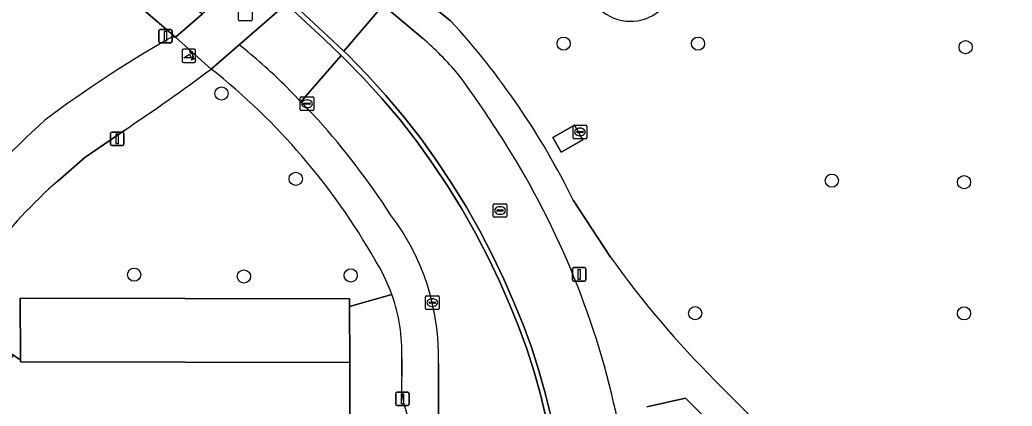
# Model space of a CAD drawing. Extents: x 161477 to 163040, y 383680 to 384871.
# Drawn here: x 161773.5 to 161847.1, y 384435.2 to 384463.8 of the extents above; entities that cross this region are included whole.
import ezdxf

# ---------------------------------------------------------------- set-up
doc = ezdxf.new("R2010")
doc.units = 0
for name, color, linetype in [('IMGEO_Afsluitpaal', 7, 'Continuous'), ('IMGEO_Boom', 7, 'Continuous'), ('IMGEO_Fietspad_gesloten', 7, 'Continuous'), ('IMGEO_Fietspad_open', 7, 'Continuous'), ('IMGEO_Groenvoorziening', 7, 'Continuous'), ('IMGEO_Kolk', 7, 'Continuous'), ('IMGEO_Lage_trafo', 7, 'Continuous'), ('IMGEO_Lichtmast', 7, 'Continuous'), ('IMGEO_Parkeervlak_open', 7, 'Continuous'), ('IMGEO_Poller', 7, 'Continuous'), ('IMGEO_Rijbaan_lokaal_open', 7, 'Continuous'), ('IMGEO_Rioolput', 7, 'Continuous'), ('IMGEO_Verkeerseiland_open', 7, 'Continuous'), ('IMGEO_Voetpad_open', 7, 'Continuous')]:
    doc.layers.add(name, color=color, linetype=linetype)

msp = doc.modelspace()

# ---------------------------------------------------------------- linework, layer by layer
at = {"layer": 'IMGEO_Afsluitpaal'}
for p, q in [((161783.825, 384462.21), (161783.825, 384463.01)), ((161783.825, 384463.01), (161783.825, 384462.21)), ((161783.925, 384463.11), (161784.715, 384463.11)), ((161784.715, 384463.11), (161783.925, 384463.11)), ((161784.815, 384463.01), (161784.815, 384462.21)), ((161784.815, 384462.21), (161784.815, 384463.01)), ((161784.715, 384462.11), (161783.925, 384462.11)), ((161783.925, 384462.11), (161784.715, 384462.11))]:
    msp.add_line(p, q, dxfattribs=at)
msp.add_lwpolyline([(161784.245, 384462.985), (161784.395, 384462.985), (161784.395, 384462.235), (161784.245, 384462.235), (161784.245, 384462.985)], dxfattribs=at)
for centre, start, end in [((161783.925, 384463.01), 90, 180), ((161783.925, 384463.01), 90, 180), ((161784.715, 384463.01), 0, 90), ((161784.715, 384463.01), 360, 90), ((161783.925, 384462.21), 180, 270), ((161783.925, 384462.21), 180, 270), ((161784.715, 384462.21), 270, 0), ((161784.715, 384462.21), 270, 0)]:
    msp.add_arc(centre, 0.1, start, end, dxfattribs=at)
at = {"layer": 'IMGEO_Boom'}
for centre in [(161813.83, 384462.06), (161823.79, 384462.06), (161843.62, 384461.8), (161788.478, 384458.362), (161793.98, 384452.038), (161833.7, 384451.9), (161843.5, 384451.79), (161782.012, 384444.934), (161790.141, 384444.8), (161798.055, 384444.875), (161823.58, 384442.07), (161843.5, 384442.06)]:
    msp.add_circle(centre, 0.489, dxfattribs=at)
at = {"layer": 'IMGEO_Fietspad_gesloten'}
for points in [[(161856.538, 384531.215), (161832.971, 384507.769), (161814.028, 384489.442), (161801.843, 384477.877), (161796.04, 384472.165), (161795.666, 384471.797), (161795.765, 384471.73), (161794.012, 384470.27), (161787.054, 384464.243), (161785.073, 384462.536), (161787.712, 384460.176), (161789.789, 384461.971), (161793.346, 384465.067), (161793.416, 384465.138), (161796.774, 384467.997), (161798.484, 384469.454), (161804.513, 384475.476), (161816.382, 384486.923), (161822.011, 384492.419), (161835.36, 384505.334), (161845.971, 384515.69), (161850.207, 384519.824), (161859.189, 384528.59)], [(161787.712, 384460.176), (161785.073, 384462.536), (161784.814, 384462.561)], [(161776.367, 384451.887), (161778.353, 384453.614), (161781.305, 384455.65)]]:
    msp.add_lwpolyline(points, dxfattribs=at)
for centre, radius, start, end in [((161827.422, 384387.373), 86.422, 119.53983, 127.01367), ((161695.641, 384583.714), 154.073, 303.77924, 306.69667), ((161809.126, 384418.262), 50.898, 131.50496, 143.32166), ((161800.203, 384424.63), 36.209, 131.17012, 143.08803)]:
    msp.add_arc(centre, radius, start, end, dxfattribs=at)
at = {"layer": 'IMGEO_Fietspad_open'}
msp.add_lwpolyline([(161784.624, 384466.359), (161784.463, 384466.499), (161784.216, 384466.725), (161782.811, 384465.049), (161782.672, 384464.884), (161782.515, 384464.715), (161785.073, 384462.536), (161787.054, 384464.243)], close=True, dxfattribs=at)
for points in [[(161789.789, 384461.971), (161787.712, 384460.176)], [(161795.609, 384456.423), (161794.353, 384457.74), (161793.133, 384459.018)], [(161801.842, 384438.74), (161801.842, 384437.407)], [(161802.821, 384433.478), (161804.547, 384430.267), (161804.553, 384438.346)]]:
    msp.add_lwpolyline(points, dxfattribs=at)
for centre, radius, start, end in [((161760.275, 384425.18), 47.166, 45.84243, 51.26379), ((161757.405, 384421.894), 48.827, 29.66654, 51.63159), ((161755.623, 384420.238), 53.928, 32.69254, 42.14348), ((161787.338, 384438.888), 17.223, 358.19526, 37.46944), ((161788.944, 384439.137), 12.902, 19.59374, 32.45467), ((161788.906, 384439.126), 12.941, 358.29138, 19.58536), ((161807.778, 384436.8), 5.967, 174.15662, 213.82664)]:
    msp.add_arc(centre, radius, start, end, dxfattribs=at)
at = {"layer": 'IMGEO_Groenvoorziening'}
for points in [[(161865.177, 384462.998), (161865.206, 384500), (161865.219, 384515.029), (161864.589, 384515.05), (161854.852, 384515.385), (161851.828, 384512.662), (161849.601, 384510.508), (161846.277, 384507.111), (161844.595, 384505.374), (161842.096, 384502.801), (161839.591, 384500.236), (161837.076, 384497.68), (161834.549, 384495.138), (161832.007, 384492.611), (161829.448, 384490.103), (161826.87, 384487.617), (161825.143, 384485.977), (161821.648, 384482.714), (161819.016, 384480.282), (161817.126, 384478.53), (161814.072, 384475.475), (161803.685, 384465.152), (161805.452, 384463.758)], [(161784.814, 384462.561), (161785.073, 384462.536), (161782.515, 384464.715)], [(161825.095, 384437.038), (161857.036, 384405.041), (161861.387, 384400.657), (161862.811, 384400.627), (161865.206, 384400.632), (161865.177, 384462.998)], [(161781.305, 384455.65), (161778.353, 384453.614), (161776.367, 384451.887)], [(161814.549, 384450.443), (161817.305, 384446.236)], [(161771.252, 384446.377), (161768.482, 384442.959), (161769.424, 384442.04), (161773.06, 384438.972), (161773.484, 384438.662), (161773.585, 384438.729), (161773.562, 384443.193), (161797.971, 384443.141), (161797.972, 384442.571), (161801.099, 384443.464)], [(161801.099, 384443.464), (161797.972, 384442.571), (161797.978, 384438.423), (161797.977, 384432.238), (161802.755, 384432.235), (161802.809, 384383.602), (161798.043, 384383.618), (161798.046, 384381.643), (161802.284, 384381.629)], [(161801.842, 384437.407), (161801.842, 384438.74)], [(161820.754, 384427.117), (161820.464, 384390.971), (161864.134, 384390.954), (161864.109, 384394.436), (161822.852, 384435.774), (161819.986, 384435.142)]]:
    msp.add_lwpolyline(points, dxfattribs=at)
msp.add_lwpolyline([(161813.652, 384454.021), (161813.039, 384455.11), (161814.645, 384456.013), (161815.258, 384454.924)], close=True, dxfattribs=at)
for centre, radius, start, end in [((161818.79, 384467.07), 3.353, 77.14438, 325.70572), ((161763.907, 384425.609), 56.403, 26.12279, 42.56011), ((161827.422, 384387.373), 86.422, 119.53983, 127.01367), ((161695.641, 384583.714), 154.073, 303.77924, 306.69667), ((161757.405, 384421.894), 48.827, 29.66654, 51.63159), ((161809.126, 384418.262), 50.898, 131.50496, 143.32166), ((161800.203, 384424.63), 36.209, 131.17012, 143.08803), ((161788.944, 384439.137), 12.902, 19.59374, 32.45467), ((161874.763, 384487.001), 70.45, 215.35455, 225.16953), ((161788.906, 384439.126), 12.941, 358.29138, 19.58536), ((161807.778, 384436.8), 5.967, 174.15662, 213.82664)]:
    msp.add_arc(centre, radius, start, end, dxfattribs=at)
at = {"layer": 'IMGEO_Kolk'}
for p, q in [((161794.314, 384457.177), (161794.314, 384458.029)), ((161794.389, 384458.103), (161795.241, 384458.103)), ((161794.573, 384457.597), (161794.573, 384457.609)), ((161794.616, 384457.646), (161795.014, 384457.646)), ((161794.802, 384457.883), (161794.827, 384457.883)), ((161795.057, 384457.609), (161795.057, 384457.597)), ((161795.315, 384458.029), (161795.315, 384457.177)), ((161795.241, 384457.103), (161794.389, 384457.103)), ((161795.011, 384457.56), (161794.613, 384457.56)), ((161794.825, 384457.323), (161794.8, 384457.323)), ((161803.598, 384442.431), (161803.598, 384443.283)), ((161803.673, 384443.357), (161804.525, 384443.357)), ((161803.857, 384442.851), (161803.857, 384442.863)), ((161803.9, 384442.9), (161804.298, 384442.9)), ((161804.086, 384443.137), (161804.111, 384443.137)), ((161804.341, 384442.863), (161804.341, 384442.851)), ((161804.599, 384443.283), (161804.599, 384442.431)), ((161804.525, 384442.357), (161803.673, 384442.357)), ((161804.295, 384442.814), (161803.897, 384442.814)), ((161804.109, 384442.577), (161804.084, 384442.577))]:
    msp.add_line(p, q, dxfattribs=at)
for points in [[(161794.314, 384457.177), (161794.314, 384458.029)], [(161794.389, 384458.103), (161795.241, 384458.103)], [(161795.315, 384458.029), (161795.315, 384457.177)], [(161795.241, 384457.103), (161794.389, 384457.103)], [(161803.598, 384442.431), (161803.598, 384443.283)], [(161803.673, 384443.357), (161804.525, 384443.357)], [(161804.599, 384443.283), (161804.599, 384442.431)], [(161804.525, 384442.357), (161803.673, 384442.357)]]:
    msp.add_lwpolyline(points, dxfattribs=at)
for centre, radius, start, end in [((161794.391, 384458.027), 0.0765, 91.55205, 178.44795), ((161794.391, 384458.027), 0.0765, 91.55205, 178.44795), ((161794.613, 384457.606), 0.0403, 85.87752, 175.75265), ((161794.61, 384457.596), 0.0366, 178.93798, 274.71019), ((161795.014, 384457.603), 0.043, 264.86636, 352.45326), ((161795.018, 384457.608), 0.0386, 1.73085, 96.63898), ((161795.239, 384458.027), 0.0765, 1.55205, 88.44795), ((161795.239, 384458.027), 0.0765, 1.55205, 88.44795), ((161794.391, 384457.179), 0.0765, 181.55205, 268.44795), ((161794.391, 384457.179), 0.0765, 181.55205, 268.44795), ((161795.239, 384457.179), 0.0765, 271.55205, 358.44795), ((161795.239, 384457.179), 0.0765, 271.55205, 358.44795), ((161803.675, 384443.281), 0.0765, 91.55205, 178.44795), ((161803.675, 384443.281), 0.0765, 91.55205, 178.44795), ((161803.897, 384442.86), 0.0403, 85.87752, 175.75265), ((161804.302, 384442.862), 0.0386, 1.73085, 96.63898), ((161804.523, 384443.281), 0.0765, 1.55205, 88.44795), ((161804.523, 384443.281), 0.0765, 1.55205, 88.44795), ((161803.675, 384442.433), 0.0765, 181.55205, 268.44795), ((161803.675, 384442.433), 0.0765, 181.55205, 268.44795), ((161803.894, 384442.85), 0.0366, 178.93798, 274.71019), ((161804.298, 384442.857), 0.043, 264.86636, 352.45326), ((161804.523, 384442.433), 0.0765, 271.55205, 358.44795), ((161804.523, 384442.433), 0.0765, 271.55205, 358.44795)]:
    msp.add_arc(centre, radius, start, end, dxfattribs=at)
for centre, major_axis, ratio, start_param, end_param in [((161794.801, 384457.603), (-0.387, 0.002), 0.722429, 4.712389, 7.853982), ((161794.826, 384457.603), (-0.39, 0.002), 0.717154, 1.570796, 4.712389), ((161804.085, 384442.857), (-0.387, 0.002), 0.722429, 4.712389, 7.853982), ((161804.11, 384442.857), (-0.39, 0.002), 0.717154, 1.570796, 4.712389)]:
    msp.add_ellipse(centre, major_axis=major_axis, ratio=ratio, start_param=start_param, end_param=end_param, dxfattribs=at)
at = {"layer": 'IMGEO_Lage_trafo'}
msp.add_lwpolyline([(161813.652, 384454.021), (161815.258, 384454.924), (161814.645, 384456.013), (161813.039, 384455.11)], close=True, dxfattribs=at)
at = {"layer": 'IMGEO_Lichtmast'}
for p, q in [((161780.258, 384454.603), (161780.258, 384455.403)), ((161780.258, 384455.403), (161780.258, 384454.603)), ((161780.358, 384455.503), (161781.148, 384455.503)), ((161781.148, 384455.503), (161780.358, 384455.503)), ((161781.248, 384455.403), (161781.248, 384454.603)), ((161781.248, 384454.603), (161781.248, 384455.403)), ((161781.148, 384454.503), (161780.358, 384454.503)), ((161780.358, 384454.503), (161781.148, 384454.503)), ((161814.485, 384444.55), (161814.485, 384445.35)), ((161814.485, 384445.35), (161814.485, 384444.55)), ((161814.585, 384445.45), (161815.375, 384445.45)), ((161815.375, 384445.45), (161814.585, 384445.45)), ((161815.475, 384445.35), (161815.475, 384444.55)), ((161815.475, 384444.55), (161815.475, 384445.35)), ((161815.375, 384444.45), (161814.585, 384444.45)), ((161814.585, 384444.45), (161815.375, 384444.45)), ((161801.385, 384435.32), (161801.385, 384436.12)), ((161801.385, 384436.12), (161801.385, 384435.32)), ((161801.485, 384436.22), (161802.275, 384436.22)), ((161802.275, 384436.22), (161801.485, 384436.22)), ((161802.375, 384436.12), (161802.375, 384435.32)), ((161802.375, 384435.32), (161802.375, 384436.12)), ((161802.275, 384435.22), (161801.485, 384435.22)), ((161801.485, 384435.22), (161802.275, 384435.22))]:
    msp.add_line(p, q, dxfattribs=at)
for points in [[(161780.678, 384455.378), (161780.828, 384455.378), (161780.828, 384454.628), (161780.678, 384454.628), (161780.678, 384455.378)], [(161814.905, 384445.325), (161815.055, 384445.325), (161815.055, 384444.575), (161814.905, 384444.575), (161814.905, 384445.325)], [(161801.805, 384436.095), (161801.955, 384436.095), (161801.955, 384435.345), (161801.805, 384435.345), (161801.805, 384436.095)]]:
    msp.add_lwpolyline(points, dxfattribs=at)
for centre, start, end in [((161780.358, 384455.403), 90, 180), ((161780.358, 384455.403), 90, 180), ((161781.148, 384455.403), 0, 90), ((161781.148, 384455.403), 360, 90), ((161780.358, 384454.603), 180, 270), ((161780.358, 384454.603), 180, 270), ((161781.148, 384454.603), 270, 0), ((161781.148, 384454.603), 270, 0), ((161814.585, 384445.35), 90, 180), ((161814.585, 384445.35), 90, 180), ((161815.375, 384445.35), 0, 90), ((161815.375, 384445.35), 360, 90), ((161814.585, 384444.55), 180, 270), ((161814.585, 384444.55), 180, 270), ((161815.375, 384444.55), 270, 0), ((161815.375, 384444.55), 270, 0), ((161801.485, 384436.12), 90, 180), ((161801.485, 384436.12), 90, 180), ((161802.275, 384436.12), 0, 90), ((161802.275, 384436.12), 360, 90), ((161801.485, 384435.32), 180, 270), ((161801.485, 384435.32), 180, 270), ((161802.275, 384435.32), 270, 0), ((161802.275, 384435.32), 270, 0)]:
    msp.add_arc(centre, 0.1, start, end, dxfattribs=at)
at = {"layer": 'IMGEO_Parkeervlak_open'}
msp.add_lwpolyline([(161797.972, 384442.571), (161797.971, 384443.141), (161773.562, 384443.193), (161773.585, 384438.729), (161773.582, 384438.473), (161797.978, 384438.423)], close=True, dxfattribs=at)
at = {"layer": 'IMGEO_Poller'}
for p, q in [((161785.565, 384461.56), (161785.565, 384460.753)), ((161785.565, 384461.56), (161785.565, 384460.753)), ((161786.467, 384461.655), (161785.659, 384461.655)), ((161786.467, 384461.655), (161785.659, 384461.655)), ((161786.561, 384460.753), (161786.561, 384461.56)), ((161786.561, 384460.753), (161786.561, 384461.56)), ((161785.659, 384460.658), (161786.467, 384460.658)), ((161785.659, 384460.658), (161786.467, 384460.658))]:
    msp.add_line(p, q, dxfattribs=at)
for points in [[(161786.2, 384461.011), (161785.687, 384461.011), (161786.117, 384461.286)], [(161786.244, 384461.384), (161786.232, 384461.311), (161786.107, 384461.516)], [(161786.107, 384461.516), (161786.338, 384461.45), (161786.267, 384461.418)], [(161786.26, 384460.839), (161786.326, 384461.07), (161786.356, 384461.002)], [(161786.392, 384460.975), (161786.464, 384460.964), (161786.26, 384460.839)]]:
    msp.add_lwpolyline(points, dxfattribs=at)
for centre, radius, start, end in [((161785.659, 384461.56), 0.0946, 90, 180), ((161785.659, 384461.56), 0.0946, 90, 180), ((161785.872, 384461.061), 0.332, 351.32473, 42.4854), ((161785.886, 384461.071), 0.476, 351.75274, 41.16905), ((161785.886, 384461.071), 0.516, 349.35686, 42.29123), ((161786.467, 384461.56), 0.0946, 0, 90), ((161786.467, 384461.56), 0.0946, 0, 90), ((161785.659, 384460.753), 0.0946, 180, 270), ((161785.659, 384460.753), 0.0946, 180, 270), ((161786.467, 384460.753), 0.0946, 270, 0), ((161786.467, 384460.753), 0.0946, 270, 0)]:
    msp.add_arc(centre, radius, start, end, dxfattribs=at)
at = {"layer": 'IMGEO_Rijbaan_lokaal_open'}
msp.add_lwpolyline([(161796.774, 384467.997), (161793.416, 384465.138), (161793.529, 384465.176), (161793.634, 384465.14), (161796.333, 384462.647), (161797.532, 384461.51), (161800.448, 384464.898), (161799.178, 384465.952)], close=True, dxfattribs=at)
for points in [[(161796.075, 384462.377), (161793.416, 384464.853), (161793.353, 384464.944), (161793.346, 384465.067), (161789.789, 384461.971)], [(161803.375, 384462.469), (161800.448, 384464.898), (161797.532, 384461.51), (161797.834, 384461.224), (161799.28, 384459.744), (161800.668, 384458.211), (161801.997, 384456.626), (161803.265, 384454.992), (161804.47, 384453.31), (161805.58, 384451.641), (161806.63, 384449.933), (161807.619, 384448.188), (161808.544, 384446.409), (161809.406, 384444.599), (161810.202, 384442.759), (161810.857, 384441.163), (161811.449, 384439.544), (161811.98, 384437.903), (161812.446, 384436.242), (161812.849, 384434.566)], [(161793.133, 384459.018), (161794.353, 384457.74), (161797.357, 384461.169), (161796.075, 384462.377)], [(161811.108, 384439.431), (161810.519, 384441.038), (161809.87, 384442.621), (161809.078, 384444.45), (161808.222, 384446.249), (161807.303, 384448.016), (161806.32, 384449.749), (161805.277, 384451.447), (161804.174, 384453.106), (161802.977, 384454.778), (161801.717, 384456.403), (161800.394, 384457.977), (161799.012, 384459.499), (161797.571, 384460.967), (161797.357, 384461.169), (161794.353, 384457.74), (161795.609, 384456.423)], [(161809.583, 384454.553), (161809.476, 384454.726)], [(161812.497, 384434.49), (161812.097, 384436.154), (161811.634, 384437.802), (161811.108, 384439.431)], [(161798.047, 384381.136), (161798.046, 384381.643), (161798.043, 384383.618), (161797.985, 384416.363), (161797.977, 384432.238), (161797.978, 384438.423), (161773.582, 384438.473), (161773.585, 384438.729), (161773.484, 384438.662), (161773.06, 384438.972), (161763.798, 384428.146), (161753.471, 384415.952), (161742.406, 384402.932), (161731.9, 384390.55), (161721.931, 384378.875), (161720.507, 384377.164), (161720.607, 384377.081), (161720.914, 384376.826), (161721.841, 384376.034)], [(161804.553, 384438.346), (161804.547, 384430.267), (161804.54, 384404.241)]]:
    msp.add_lwpolyline(points, dxfattribs=at)
for centre, radius, start, end in [((161787.487, 384444.172), 24.232, 40.188, 49.0313), ((161760.275, 384425.18), 47.166, 45.84243, 51.26379), ((161746.021, 384415.051), 74.837, 32.01575, 36.73201), ((161755.623, 384420.238), 53.928, 32.69254, 42.14348), ((161756.742, 384421.345), 62.41, 11.79886, 32.14753), ((161787.338, 384438.888), 17.223, 358.19526, 37.46944)]:
    msp.add_arc(centre, radius, start, end, dxfattribs=at)
at = {"layer": 'IMGEO_Rioolput'}
for p, q in [((161789.748, 384463.822), (161789.748, 384464.674)), ((161790.749, 384464.674), (161790.749, 384463.822)), ((161790.675, 384463.748), (161789.823, 384463.748)), ((161814.539, 384455.084), (161814.539, 384455.936)), ((161814.614, 384456.01), (161815.466, 384456.01)), ((161814.798, 384455.504), (161814.798, 384455.516)), ((161815.236, 384455.467), (161814.838, 384455.467)), ((161814.841, 384455.553), (161815.239, 384455.553)), ((161815.027, 384455.79), (161815.052, 384455.79)), ((161815.282, 384455.516), (161815.282, 384455.504)), ((161815.54, 384455.936), (161815.54, 384455.084)), ((161815.466, 384455.01), (161814.614, 384455.01)), ((161815.05, 384455.23), (161815.025, 384455.23)), ((161808.619, 384449.264), (161808.619, 384450.116)), ((161808.694, 384450.19), (161809.546, 384450.19)), ((161808.878, 384449.684), (161808.878, 384449.696)), ((161809.316, 384449.647), (161808.918, 384449.647)), ((161808.921, 384449.733), (161809.319, 384449.733)), ((161809.107, 384449.97), (161809.132, 384449.97)), ((161809.362, 384449.696), (161809.362, 384449.684)), ((161809.62, 384450.116), (161809.62, 384449.264)), ((161809.546, 384449.19), (161808.694, 384449.19)), ((161809.13, 384449.41), (161809.105, 384449.41))]:
    msp.add_line(p, q, dxfattribs=at)
for points in [[(161789.748, 384463.822), (161789.748, 384464.674)], [(161790.749, 384464.674), (161790.749, 384463.822)], [(161790.675, 384463.748), (161789.823, 384463.748)], [(161814.539, 384455.084), (161814.539, 384455.936)], [(161814.614, 384456.01), (161815.466, 384456.01)], [(161815.54, 384455.936), (161815.54, 384455.084)], [(161815.466, 384455.01), (161814.614, 384455.01)], [(161808.619, 384449.264), (161808.619, 384450.116)], [(161808.694, 384450.19), (161809.546, 384450.19)], [(161809.62, 384450.116), (161809.62, 384449.264)], [(161809.546, 384449.19), (161808.694, 384449.19)]]:
    msp.add_lwpolyline(points, dxfattribs=at)
for centre, radius, start, end in [((161789.825, 384463.824), 0.0765, 181.55205, 268.44795), ((161789.825, 384463.824), 0.0765, 181.55205, 268.44795), ((161790.673, 384463.824), 0.0765, 271.55205, 358.44795), ((161790.673, 384463.824), 0.0765, 271.55205, 358.44795), ((161814.616, 384455.934), 0.0765, 91.55205, 178.44795), ((161814.616, 384455.934), 0.0765, 91.55205, 178.44795), ((161814.838, 384455.513), 0.0403, 85.87752, 175.75265), ((161814.835, 384455.503), 0.0366, 178.93798, 274.71019), ((161815.239, 384455.51), 0.043, 264.86636, 352.45326), ((161815.243, 384455.515), 0.0386, 1.73085, 96.63898), ((161815.464, 384455.934), 0.0765, 1.55205, 88.44795), ((161815.464, 384455.934), 0.0765, 1.55205, 88.44795), ((161814.616, 384455.086), 0.0765, 181.55205, 268.44795), ((161814.616, 384455.086), 0.0765, 181.55205, 268.44795), ((161815.464, 384455.086), 0.0765, 271.55205, 358.44795), ((161815.464, 384455.086), 0.0765, 271.55205, 358.44795), ((161808.696, 384450.114), 0.0765, 91.55205, 178.44795), ((161808.696, 384450.114), 0.0765, 91.55205, 178.44795), ((161808.918, 384449.693), 0.0403, 85.87752, 175.75265), ((161808.915, 384449.683), 0.0366, 178.93798, 274.71019), ((161809.319, 384449.69), 0.043, 264.86636, 352.45326), ((161809.323, 384449.695), 0.0386, 1.73085, 96.63898), ((161809.544, 384450.114), 0.0765, 1.55205, 88.44795), ((161809.544, 384450.114), 0.0765, 1.55205, 88.44795), ((161808.696, 384449.266), 0.0765, 181.55205, 268.44795), ((161808.696, 384449.266), 0.0765, 181.55205, 268.44795), ((161809.544, 384449.266), 0.0765, 271.55205, 358.44795), ((161809.544, 384449.266), 0.0765, 271.55205, 358.44795)]:
    msp.add_arc(centre, radius, start, end, dxfattribs=at)
for centre, major_axis, ratio, start_param, end_param in [((161815.026, 384455.51), (-0.387, 0.002), 0.722429, 4.712389, 7.853982), ((161815.051, 384455.51), (-0.39, 0.002), 0.717154, 1.570796, 4.712389), ((161809.106, 384449.69), (-0.387, 0.002), 0.722429, 4.712389, 7.853982), ((161809.131, 384449.69), (-0.39, 0.002), 0.717154, 1.570796, 4.712389)]:
    msp.add_ellipse(centre, major_axis=major_axis, ratio=ratio, start_param=start_param, end_param=end_param, dxfattribs=at)
at = {"layer": 'IMGEO_Verkeerseiland_open'}
for points in [[(161812.849, 384434.566), (161812.446, 384436.242), (161811.98, 384437.903), (161811.449, 384439.544), (161810.857, 384441.163), (161810.202, 384442.759), (161809.406, 384444.599), (161808.544, 384446.409), (161807.619, 384448.188), (161806.63, 384449.933), (161805.58, 384451.641), (161804.47, 384453.31), (161803.265, 384454.992), (161801.997, 384456.626), (161800.668, 384458.211), (161799.28, 384459.744), (161797.834, 384461.224), (161797.532, 384461.51), (161796.333, 384462.647), (161793.634, 384465.14)], [(161793.416, 384464.853), (161796.075, 384462.377), (161797.357, 384461.169), (161797.571, 384460.967), (161799.012, 384459.499), (161800.394, 384457.977), (161801.717, 384456.403), (161802.977, 384454.778), (161804.174, 384453.106), (161805.277, 384451.447), (161806.32, 384449.749), (161807.303, 384448.016), (161808.222, 384446.249), (161809.078, 384444.45), (161809.87, 384442.621), (161810.519, 384441.038), (161811.108, 384439.431), (161811.634, 384437.802), (161812.097, 384436.154), (161812.497, 384434.49)]]:
    msp.add_lwpolyline(points, dxfattribs=at)
at = {"layer": 'IMGEO_Voetpad_open'}
for points in [[(161805.452, 384463.758), (161803.685, 384465.152), (161803.38, 384465.392), (161801.99, 384466.489), (161801.918, 384466.546), (161798.484, 384469.454), (161796.774, 384467.997), (161799.178, 384465.952), (161800.448, 384464.898), (161803.375, 384462.469)], [(161809.476, 384454.726), (161809.583, 384454.553)], [(161817.305, 384446.236), (161814.549, 384450.443)], [(161888.073, 384400.459), (161871.554, 384400.479), (161871.56, 384399.571), (161871.561, 384399.477), (161871.686, 384399.477), (161871.69, 384399.329), (161867.854, 384399.33), (161866.699, 384399.325), (161865.939, 384399.325), (161865.319, 384399.33), (161864.304, 384399.326), (161862.812, 384399.328), (161862.815, 384399.477), (161862.814, 384399.771), (161862.807, 384400.484), (161862.811, 384400.627), (161861.387, 384400.657), (161857.036, 384405.041), (161825.095, 384437.038)], [(161819.986, 384435.142), (161822.852, 384435.774), (161864.109, 384394.436), (161864.134, 384390.954)]]:
    msp.add_lwpolyline(points, dxfattribs=at)
for centre, radius, start, end in [((161818.79, 384467.07), 3.353, 77.14438, 325.70572), ((161763.907, 384425.609), 56.403, 26.12279, 42.56011), ((161787.487, 384444.172), 24.232, 40.188, 49.0313), ((161746.021, 384415.051), 74.837, 32.01575, 36.73201), ((161756.742, 384421.345), 62.41, 11.79886, 32.14753), ((161874.763, 384487.001), 70.45, 215.35455, 225.16953)]:
    msp.add_arc(centre, radius, start, end, dxfattribs=at)

doc.saveas('drawing.dxf')
